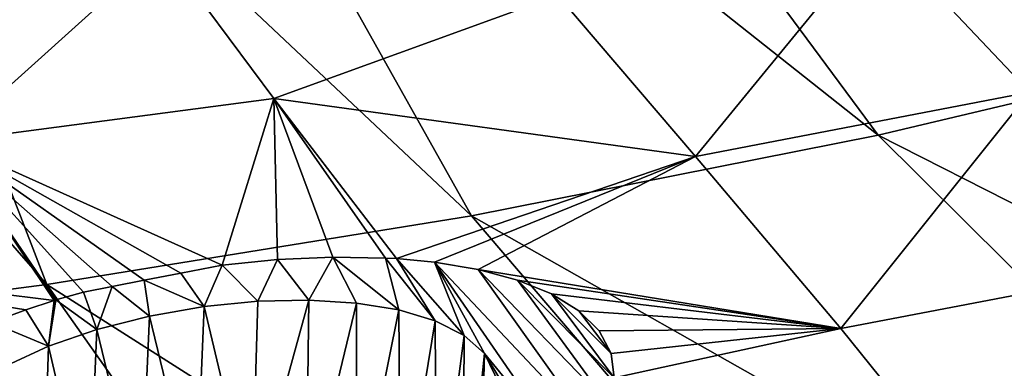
# Model space of a CAD drawing. Header units: metres. Extents: x -92 to 264, y -100 to 50.
# Tile 557 of 721: x 212.12 to 217.39, y -2.73 to -0.87. Entities that reach past the tile are written whole.
import ezdxf

# ---------------------------------------------------------------- set-up
doc = ezdxf.new("R2010")
doc.units = ezdxf.units.M
doc.layers.add('solid_21062050_01', color=7, linetype='CONTINUOUS')

msp = doc.modelspace()

# ---------------------------------------------------------------- linework, layer by layer
at = {"layer": 'solid_21062050_01'}
for points in [[(215.348007, 2.713159, 194.25322), (213.898712, 2.317898, 195.352097), (218.782837, -0.997569, 200.471298)], [(215.348007, 2.713159, 194.25322), (218.782837, -0.997569, 200.471298), (220.725784, -0.453374, 198.958267)], [(213.898712, 2.317898, 195.352097), (212.360947, 1.963133, 196.338501), (216.715683, -1.486378, 201.83049)], [(213.898712, 2.317898, 195.352097), (216.715683, -1.486378, 201.83049), (218.782837, -0.997569, 200.471298)], [(212.360947, 1.963133, 196.338501), (210.744537, 1.651126, 197.206131), (214.53804, -1.916564, 203.026855)], [(212.360947, 1.963133, 196.338501), (214.53804, -1.916564, 203.026855), (216.715683, -1.486378, 201.83049)], [(210.744537, 1.651126, 197.206131), (209.05983, 1.38386, 197.949493), (212.264359, -2.285282, 204.052475)], [(210.744537, 1.651126, 197.206131), (212.264359, -2.285282, 204.052475), (214.53804, -1.916564, 203.026855)], [(209.05983, 1.38386, 197.949493), (209.909729, -2.590094, 204.900589), (212.264359, -2.285282, 204.052475)], [(215.737411, -1.599555, 132.911118), (215.000168, -0.736859, 130.667313), (216.719223, -0.401363, 130.676132)], [(215.737411, -1.599555, 132.911118), (216.719223, -0.401363, 130.676132), (217.529022, -1.25503, 132.877213)], [(217.529022, -1.25503, 132.877213), (216.719223, -0.401363, 130.676132), (219.199493, -0.754922, 132.537643)], [(211.218674, -0.721273, 129.041458), (212.880951, -0.483977, 129.147781), (211.732468, -1.519795, 131.22551)], [(211.732468, -1.519795, 131.22551), (212.880951, -0.483977, 129.147781), (213.479187, -1.289208, 131.326859)], [(213.479187, -1.289208, 131.326859), (212.880951, -0.483977, 129.147781), (215.000168, -0.736859, 130.667313)], [(213.479187, -1.289208, 131.326859), (215.000168, -0.736859, 130.667313), (215.737411, -1.599555, 132.911118)], [(218.782837, -0.997569, 200.471298), (216.715683, -1.486378, 201.83049), (223.186951, -4.766902, 205.701218)], [(216.516327, -2.520182, 135.211761), (215.737411, -1.599555, 132.911118), (217.529022, -1.25503, 132.877213)], [(216.516327, -2.520182, 135.211761), (217.529022, -1.25503, 132.877213), (218.376511, -2.165898, 135.136917)], [(213.202591, -2.180783, 133.306564), (211.732468, -1.519795, 131.22551), (213.479187, -1.289208, 131.326859)], [(213.500031, -2.150581, 133.338348), (213.202591, -2.180783, 133.306564), (213.479187, -1.289208, 131.326859)], [(214.137192, -2.146351, 133.549423), (213.479187, -1.289208, 131.326859), (215.737411, -1.599555, 132.911118)], [(214.077515, -2.142846, 133.520615), (213.479187, -1.289208, 131.326859), (214.137192, -2.146351, 133.549423)], [(213.7948, -2.137775, 133.410675), (213.500031, -2.150581, 133.338348), (213.479187, -1.289208, 131.326859)], [(214.077515, -2.142846, 133.520615), (213.7948, -2.137775, 133.410675), (213.479187, -1.289208, 131.326859)], [(210.23317, -2.113052, 132.182465), (211.732468, -1.519795, 131.22551), (212.303177, -2.37043, 133.451904)], [(212.312286, -2.367589, 133.448151), (212.303177, -2.37043, 133.451904), (211.732468, -1.519795, 131.22551)], [(212.459656, -2.326141, 133.398529), (212.312286, -2.367589, 133.448151), (211.732468, -1.519795, 131.22551)], [(212.614075, -2.295355, 133.376846), (212.459656, -2.326141, 133.398529), (211.732468, -1.519795, 131.22551)], [(212.785492, -2.262296, 133.356155), (212.614075, -2.295355, 133.376846), (211.732468, -1.519795, 131.22551)], [(212.981522, -2.224127, 133.332596), (212.785492, -2.262296, 133.356155), (211.732468, -1.519795, 131.22551)], [(213.202591, -2.180783, 133.306564), (212.981522, -2.224127, 133.332596), (211.732468, -1.519795, 131.22551)], [(216.715683, -1.486378, 201.83049), (214.53804, -1.916564, 203.026855), (220.628174, -5.364269, 207.362213)], [(216.715683, -1.486378, 201.83049), (220.628174, -5.364269, 207.362213), (223.186951, -4.766902, 205.701218)], [(214.339523, -2.165478, 133.663574), (214.137192, -2.146351, 133.549423), (215.737411, -1.599555, 132.911118)], [(214.574753, -2.204859, 133.834854), (214.339523, -2.165478, 133.663574), (215.737411, -1.599555, 132.911118)], [(214.574753, -2.204859, 133.834854), (215.737411, -1.599555, 132.911118), (216.516327, -2.520182, 135.211761)], [(214.53804, -1.916564, 203.026855), (212.264359, -2.285282, 204.052475), (217.93573, -5.889867, 208.823853)], [(214.53804, -1.916564, 203.026855), (217.93573, -5.889867, 208.823853), (220.628174, -5.364269, 207.362213)], [(210.23317, -2.113052, 132.182465), (212.150726, -2.420769, 133.521576), (211.967316, -2.487922, 133.62204)], [(210.23317, -2.113052, 132.182465), (212.303177, -2.37043, 133.451904), (212.150726, -2.420769, 133.521576)], [(213.393402, -2.374291, 133.816879), (213.202591, -2.180783, 133.306564), (213.500031, -2.150581, 133.338348)], [(213.393402, -2.374291, 133.816879), (213.500031, -2.150581, 133.338348), (213.666855, -2.368109, 133.893936)], [(213.666855, -2.368109, 133.893936), (213.500031, -2.150581, 133.338348), (213.7948, -2.137775, 133.410675)], [(213.921707, -2.383806, 134.015305), (213.666855, -2.368109, 133.893936), (213.7948, -2.137775, 133.410675)], [(214.148926, -2.420843, 134.175812), (213.7948, -2.137775, 133.410675), (214.077515, -2.142846, 133.520615)], [(213.921707, -2.383806, 134.015305), (213.7948, -2.137775, 133.410675), (214.148926, -2.420843, 134.175812)], [(214.343185, -2.478628, 134.371613), (214.077515, -2.142846, 133.520615), (214.137192, -2.146351, 133.549423)], [(214.148926, -2.420843, 134.175812), (214.077515, -2.142846, 133.520615), (214.343185, -2.478628, 134.371613)], [(214.498642, -2.556683, 134.599106), (214.137192, -2.146351, 133.549423), (214.339523, -2.165478, 133.663574)], [(214.343185, -2.478628, 134.371613), (214.137192, -2.146351, 133.549423), (214.498642, -2.556683, 134.599106)], [(213.106003, -2.402668, 133.787415), (212.981522, -2.224127, 133.332596), (213.202591, -2.180783, 133.306564)], [(213.106003, -2.402668, 133.787415), (213.202591, -2.180783, 133.306564), (213.393402, -2.374291, 133.816879)], [(215.186325, -3.061846, 135.945862), (214.339523, -2.165478, 133.663574), (214.574753, -2.204859, 133.834854)], [(215.055817, -3.201669, 136.212189), (214.339523, -2.165478, 133.663574), (215.186325, -3.061846, 135.945862)], [(214.608215, -2.654275, 134.853958), (214.339523, -2.165478, 133.663574), (215.055817, -3.201669, 136.212189)], [(214.498642, -2.556683, 134.599106), (214.339523, -2.165478, 133.663574), (214.608215, -2.654275, 134.853958)], [(214.784729, -2.261448, 134.03537), (214.574753, -2.204859, 133.834854), (216.516327, -2.520182, 135.211761)], [(215.269226, -2.921326, 135.663467), (214.574753, -2.204859, 133.834854), (214.784729, -2.261448, 134.03537)], [(215.186325, -3.061846, 135.945862), (214.574753, -2.204859, 133.834854), (215.269226, -2.921326, 135.663467)], [(217.307358, -3.501237, 137.577988), (216.516327, -2.520182, 135.211761), (218.376511, -2.165898, 135.136917)], [(217.307358, -3.501237, 137.577988), (218.376511, -2.165898, 135.136917), (219.232773, -3.136521, 137.463928)], [(212.814041, -2.453417, 133.809891), (212.614075, -2.295355, 133.376846), (212.785492, -2.262296, 133.356155)], [(213.106003, -2.402668, 133.787415), (212.785492, -2.262296, 133.356155), (212.981522, -2.224127, 133.332596)], [(212.814041, -2.453417, 133.809891), (212.785492, -2.262296, 133.356155), (213.106003, -2.402668, 133.787415)], [(214.965897, -2.335083, 134.263062), (214.784729, -2.261448, 134.03537), (216.516327, -2.520182, 135.211761)], [(215.302689, -2.784243, 135.372665), (214.784729, -2.261448, 134.03537), (214.965897, -2.335083, 134.263062)], [(215.269226, -2.921326, 135.663467), (214.784729, -2.261448, 134.03537), (215.302689, -2.784243, 135.372665)], [(212.264359, -2.285282, 204.052475), (209.909729, -2.590094, 204.900589), (215.127121, -6.340286, 210.076675)], [(212.264359, -2.285282, 204.052475), (215.127121, -6.340286, 210.076675), (217.93573, -5.889867, 208.823853)], [(212.530807, -2.525328, 133.886536), (212.459656, -2.326141, 133.398529), (212.614075, -2.295355, 133.376846)], [(212.530807, -2.525328, 133.886536), (212.614075, -2.295355, 133.376846), (212.814041, -2.453417, 133.809891)], [(212.272308, -2.614882, 134.014511), (212.150726, -2.420769, 133.521576), (212.303177, -2.37043, 133.451904)], [(212.272308, -2.614882, 134.014511), (212.303177, -2.37043, 133.451904), (212.312286, -2.367589, 133.448151)], [(212.272308, -2.614882, 134.014511), (212.312286, -2.367589, 133.448151), (212.530807, -2.525328, 133.886536)], [(212.530807, -2.525328, 133.886536), (212.312286, -2.367589, 133.448151), (212.459656, -2.326141, 133.398529)], [(213.666855, -2.368109, 133.893936), (213.652664, -3.499396, 133.528091), (213.361847, -3.475857, 133.459473)], [(213.393402, -2.374291, 133.816879), (213.666855, -2.368109, 133.893936), (213.361847, -3.475857, 133.459473)], [(213.921707, -2.383806, 134.015305), (213.652664, -3.499396, 133.528091), (213.666855, -2.368109, 133.893936)], [(215.113464, -2.42567, 134.515701), (214.965897, -2.335083, 134.263062), (216.516327, -2.520182, 135.211761)], [(215.286804, -2.653192, 135.078415), (214.965897, -2.335083, 134.263062), (215.113464, -2.42567, 134.515701)], [(215.302689, -2.784243, 135.372665), (214.965897, -2.335083, 134.263062), (215.286804, -2.653192, 135.078415)], [(212.272308, -2.614882, 134.014511), (211.967316, -2.487922, 133.62204), (212.150726, -2.420769, 133.521576)], [(212.814041, -2.453417, 133.809891), (213.106003, -2.402668, 133.787415), (213.062332, -3.475338, 133.448486)], [(213.106003, -2.402668, 133.787415), (213.361847, -3.475857, 133.459473), (213.062332, -3.475338, 133.448486)], [(213.106003, -2.402668, 133.787415), (213.393402, -2.374291, 133.816879), (213.361847, -3.475857, 133.459473)], [(213.921707, -2.383806, 134.015305), (213.922058, -3.544925, 133.651321), (213.652664, -3.499396, 133.528091)], [(213.921707, -2.383806, 134.015305), (214.148926, -2.420843, 134.175812), (213.922058, -3.544925, 133.651321)], [(214.148926, -2.420843, 134.175812), (214.158249, -3.610455, 133.823792), (213.922058, -3.544925, 133.651321)], [(214.148926, -2.420843, 134.175812), (214.343185, -2.478628, 134.371613), (214.158249, -3.610455, 133.823792)], [(215.222733, -2.532778, 134.790604), (215.113464, -2.42567, 134.515701), (216.516327, -2.520182, 135.211761)], [(215.286804, -2.653192, 135.078415), (215.113464, -2.42567, 134.515701), (215.222733, -2.532778, 134.790604)], [(212.530807, -2.525328, 133.886536), (212.814041, -2.453417, 133.809891), (212.767197, -3.497859, 133.495605)], [(212.814041, -2.453417, 133.809891), (213.062332, -3.475338, 133.448486), (212.767197, -3.497859, 133.495605)], [(212.04924, -2.71848, 134.188431), (211.967316, -2.487922, 133.62204), (212.272308, -2.614882, 134.014511)], [(212.272308, -2.614882, 134.014511), (212.530807, -2.525328, 133.886536), (212.489334, -3.542439, 133.59877)], [(212.530807, -2.525328, 133.886536), (212.767197, -3.497859, 133.495605), (212.489334, -3.542439, 133.59877)], [(214.343185, -2.478628, 134.371613), (214.350937, -3.693121, 134.037964), (214.158249, -3.610455, 133.823792)], [(214.343185, -2.478628, 134.371613), (214.498642, -2.556683, 134.599106), (214.350937, -3.693121, 134.037964)], [(215.286804, -2.653192, 135.078415), (215.222733, -2.532778, 134.790604), (216.516327, -2.520182, 135.211761)], [(215.302689, -2.784243, 135.372665), (215.286804, -2.653192, 135.078415), (216.516327, -2.520182, 135.211761)], [(215.302689, -2.784243, 135.372665), (216.516327, -2.520182, 135.211761), (217.307358, -3.501237, 137.577988)], [(214.498642, -2.556683, 134.599106), (214.491699, -3.78931, 134.284485), (214.350937, -3.693121, 134.037964)], [(214.498642, -2.556683, 134.599106), (214.608215, -2.654275, 134.853958), (214.491699, -3.78931, 134.284485)], [(209.909729, -2.590094, 204.900589), (207.489777, -2.828987, 205.565613), (212.220596, -6.712608, 211.112579)], [(209.909729, -2.590094, 204.900589), (212.220596, -6.712608, 211.112579), (215.127121, -6.340286, 210.076675)], [(212.04924, -2.71848, 134.188431), (212.272308, -2.614882, 134.014511), (212.240906, -3.607127, 133.753464)], [(212.272308, -2.614882, 134.014511), (212.489334, -3.542439, 133.59877), (212.240906, -3.607127, 133.753464)], [(214.608215, -2.654275, 134.853958), (214.574356, -3.894819, 134.552567), (214.491699, -3.78931, 134.284485)], [(214.608215, -2.654275, 134.853958), (214.663406, -2.768406, 135.126801), (214.574356, -3.894819, 134.552567)], [(214.608215, -2.654275, 134.853958), (215.055817, -3.201669, 136.212189), (214.979477, -3.265453, 136.328781)], [(214.608215, -2.654275, 134.853958), (214.979477, -3.265453, 136.328781), (214.663406, -2.768406, 135.126801)], [(212.04924, -2.71848, 134.188431), (212.240906, -3.607127, 133.753464), (212.032761, -3.689097, 133.952927)]]:
    msp.add_3dface(points, dxfattribs=at)

doc.saveas('drawing.dxf')
